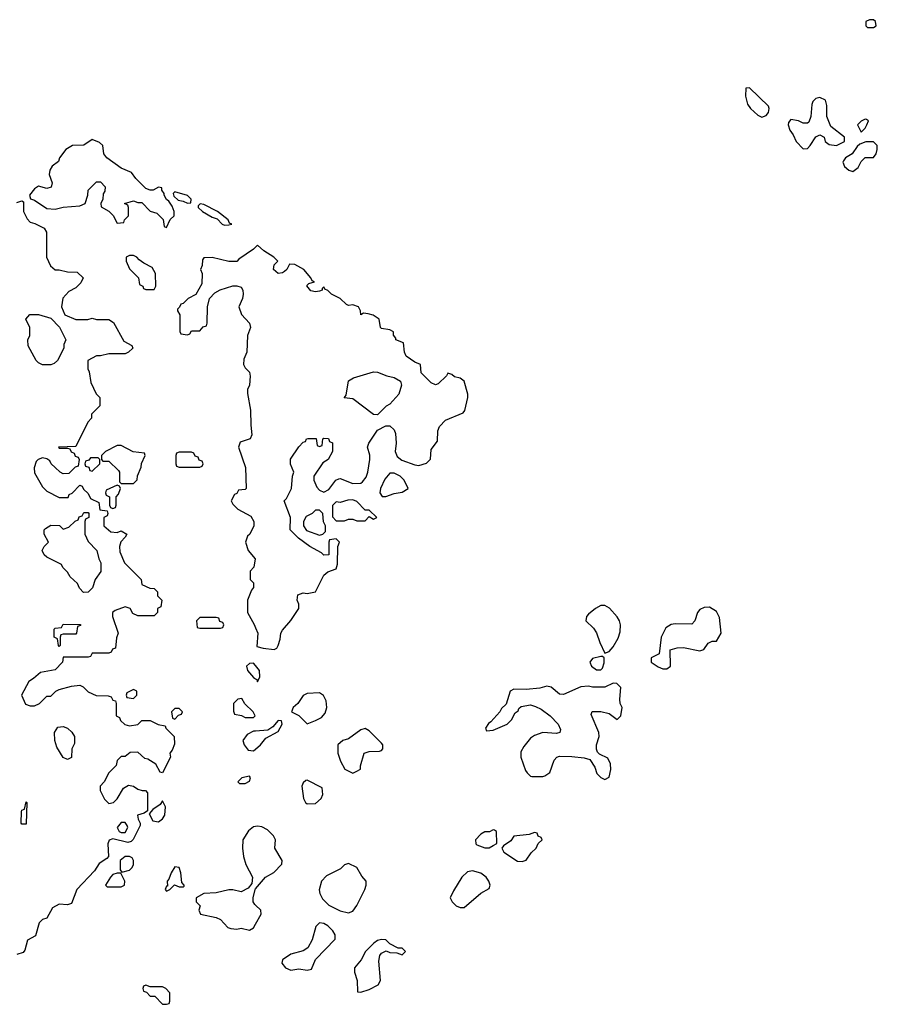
# Model space of a CAD drawing. Header units: inches. Extents: x 2380249 to 2585472, y 382747 to 546448.
# Tile 372 of 626: x 2498859 to 2503008, y 450054 to 454819. Entities that reach past the tile are written whole.
import ezdxf

# ---------------------------------------------------------------- set-up
doc = ezdxf.new("R2010")
doc.units = ezdxf.units.IN
doc.header["$MEASUREMENT"] = 0
doc.layers.add('C4495', color=7, linetype='Continuous')
doc.layers.add('C5405', color=7, linetype='Continuous')

msp = doc.modelspace()

# ---------------------------------------------------------------- linework, layer by layer
at = {"layer": 'C4495', "color": 4}
for points, elevation in [([(2499210, 454239), (2499170, 454212.3), (2499114, 454210), (2499082, 454190), (2499052, 454150), (2499047.1, 454132.9), (2499016, 454110), (2499004, 454090), (2499001, 454070), (2499016, 454030), (2499010.7, 454009.3), (2498990, 454002), (2498950, 454012.7), (2498930, 454001.2), (2498906.8, 453970), (2498911.3, 453951.3), (2498930, 453946), (2498990, 453904.7), (2499030, 453902), (2499068.7, 453911.3), (2499150, 453918), (2499175.3, 453930), (2499188.7, 453970), (2499190, 453994), (2499230, 454034), (2499250, 454034), (2499272, 454010), (2499271.6, 453988.4), (2499263.6, 453976.4), (2499262, 453950), (2499252, 453930), (2499252.7, 453912.7), (2499290, 453892), (2499311.3, 453871.3), (2499330, 453834), (2499362, 453838), (2499366, 453850), (2499386, 453870), (2499386, 453910), (2499382, 453922), (2499366, 453930), (2499410, 453942), (2499430, 453934), (2499450, 453934), (2499490, 453892), (2499522, 453882), (2499552.7, 453852.7), (2499558, 453818), (2499570, 453814), (2499587.3, 453852.7), (2499606, 453870), (2499606, 453890), (2499596.4, 453916.4), (2499580.4, 453940.4), (2499569.1, 453949.1), (2499558, 453970), (2499558, 453978), (2499546, 453994), (2499546, 454006), (2499530, 454008), (2499505.4, 453994.6), (2499490, 453994), (2499470, 454002), (2499420.9, 454050), (2499399.1, 454079.1), (2499350, 454100.7), (2499281.2, 454150), (2499266, 454170), (2499261.2, 454210), (2499244.4, 454224.4)], 48), ([(2499610, 453986), (2499602, 453978), (2499604.7, 453964.7), (2499625.4, 453945.4), (2499650, 453941), (2499670, 453931.3), (2499687.3, 453932.7), (2499688.7, 453950), (2499670, 453968.7)], 48), ([(2499732, 453928), (2499722, 453918), (2499722, 453910), (2499742.8, 453890), (2499790, 453863), (2499814.8, 453854.8), (2499838, 453830), (2499850, 453824), (2499870, 453826), (2499886, 453830), (2499874.6, 453834.6), (2499868, 453850), (2499815.3, 453890), (2499750, 453925.2)], 48), ([(2499410, 453678), (2499390, 453678), (2499374, 453670), (2499374, 453650), (2499390, 453614), (2499434, 453570), (2499438, 453538), (2499454, 453530), (2499458, 453518), (2499470, 453514), (2499510, 453514), (2499518, 453530), (2499515.3, 453590), (2499500.4, 453620.4), (2499460.2, 453640.2), (2499436.4, 453656.4), (2499426, 453670)], 48), ([(2499010, 453148.7), (2498969.1, 453149.1), (2498950, 453158), (2498938, 453170), (2498900.4, 453240.4), (2498898, 453270), (2498908, 453290), (2498908, 453330), (2498888, 453370), (2498908.4, 453391.6), (2498950, 453392), (2499010, 453374), (2499051.3, 453331.3), (2499082, 453270), (2499072.7, 453247.3), (2499072, 453230), (2499042, 453170), (2499025.4, 453154.6)], 48), ([(2499350, 452758), (2499330, 452758), (2499274, 452730), (2499254, 452710), (2499254, 452690), (2499262, 452682), (2499290, 452682), (2499336.9, 452636.9), (2499342, 452630), (2499342, 452582), (2499350, 452574), (2499410, 452574), (2499427.3, 452592.7), (2499428.4, 452611.6), (2499447.3, 452652.7), (2499448.4, 452671.6), (2499466, 452710), (2499462, 452722), (2499408.4, 452728.4)], 48), ([(2499690, 452726), (2499630, 452726), (2499618, 452722), (2499614, 452710), (2499614, 452670), (2499618, 452658), (2499630, 452654), (2499730, 452654), (2499742, 452658), (2499746, 452670), (2499742, 452682), (2499727.3, 452687.3), (2499722, 452702), (2499707.3, 452707.3), (2499702, 452722)], 48), ([(2499238, 452698), (2499202, 452698), (2499192.7, 452687.3), (2499178, 452682), (2499174, 452670), (2499178, 452658), (2499192.7, 452652.7), (2499198, 452638), (2499210, 452634), (2499246, 452670), (2499246, 452690)], 48), ([(2499330, 452566), (2499278, 452542), (2499274, 452530), (2499278, 452518), (2499294, 452510), (2499294, 452470), (2499298, 452458), (2499310, 452454), (2499322, 452458), (2499326, 452470), (2499326, 452510), (2499336.4, 452523.6), (2499346, 452550), (2499342, 452562)], 48), ([(2499167.3, 452047.3), (2499148, 452068), (2499138, 452090), (2499103.1, 452123.1), (2499090, 452146), (2499067.3, 452167.3), (2499062, 452182), (2498990, 452218), (2498978, 452230), (2498968, 452250), (2498978, 452270), (2498998, 452290), (2498978, 452330), (2498978, 452350), (2498983.1, 452356.9), (2499010, 452372), (2499051.6, 452371.6), (2499070, 452354), (2499096.4, 452363.6), (2499127.3, 452392.7), (2499142, 452398), (2499147.3, 452412.7), (2499162, 452418), (2499170, 452434), (2499190, 452434), (2499194, 452430), (2499194, 452410), (2499178, 452402), (2499174, 452390), (2499174, 452330), (2499190, 452294), (2499232, 452250), (2499242, 452210), (2499252, 452190), (2499251.6, 452148.4), (2499224.7, 452110), (2499211, 452069), (2499190, 452048)], 48), ([(2499810, 451926), (2499730, 451926), (2499714, 451910), (2499718, 451878), (2499730, 451874), (2499830, 451874), (2499842, 451878), (2499846, 451890), (2499842, 451902), (2499827.3, 451907.3), (2499822, 451922)], 48), ([(2499050, 451786), (2499046, 451790), (2499042, 451822), (2499026, 451830), (2499026, 451870), (2499030, 451874), (2499062, 451878), (2499070, 451894), (2499152.7, 451892.7), (2499152.7, 451887.3), (2499138, 451882), (2499134, 451850), (2499130, 451846), (2499070, 451846), (2499058, 451842), (2499054, 451830), (2499054, 451790)], 48), ([(2499410, 451578), (2499378, 451562), (2499374, 451550), (2499378, 451538), (2499410, 451534), (2499426, 451550), (2499426, 451570)], 48), ([(2499934, 451534), (2499914, 451530), (2499894, 451510), (2499892.7, 451472.7), (2499898, 451458), (2499931.6, 451451.6), (2499950, 451442), (2499990, 451442), (2499998, 451450), (2499988, 451470), (2499948.7, 451508.7)], 48), ([(2499630, 451486), (2499610, 451486), (2499594, 451470), (2499598, 451438), (2499610, 451434), (2499627.3, 451452.7), (2499642, 451458), (2499646, 451470)], 48), ([(2499090, 451238), (2499070, 451248), (2499038, 451298), (2499028.7, 451330), (2499028, 451370), (2499044, 451396), (2499070, 451398), (2499090.9, 451390.9), (2499111.1, 451371.1), (2499124.7, 451350), (2499123.6, 451316.4), (2499112, 451290), (2499110, 451248)], 48), ([(2499970, 451158), (2499934, 451150), (2499914, 451130), (2499922, 451122), (2499950, 451122), (2499970, 451134), (2499975.3, 451150)], 48), ([(2498870, 450926), (2498866, 450930), (2498867.3, 450987.3), (2498870, 450994), (2498882, 450998), (2498890, 451034), (2498894, 451030), (2498890, 450926)], 48), ([(2499550, 451038), (2499538.5, 451021.5), (2499503.4, 450996.6), (2499484.7, 450975.3), (2499502.5, 450942.5), (2499530, 450937.3), (2499550, 450951), (2499560.9, 450970), (2499564, 451010)], 48), ([(2499350, 450933.6), (2499330.4, 450910), (2499340.4, 450890), (2499350, 450884.7), (2499370, 450885.3), (2499382, 450910), (2499379.2, 450919.2), (2499370, 450933.3)], 52), ([(2499390, 450769.3), (2499370, 450769.3), (2499344.9, 450750), (2499344.7, 450704.7), (2499352.7, 450692.7), (2499390, 450702.8), (2499403.7, 450716.3), (2499409.3, 450730), (2499409.3, 450750), (2499402.7, 450762.7)], 48), ([(2499330, 450688.7), (2499310, 450682), (2499298, 450670), (2499274, 450630), (2499282, 450622), (2499350, 450622), (2499366, 450630), (2499368, 450650), (2499348, 450688)], 48), ([(2499610, 450719), (2499591, 450690), (2499581, 450659), (2499572, 450650), (2499574, 450626), (2499570, 450626), (2499562, 450610), (2499570, 450602), (2499586, 450610), (2499608.4, 450631.6), (2499630, 450622), (2499650, 450622), (2499654, 450626), (2499655.3, 450630), (2499644, 450644), (2499639.3, 450690), (2499630, 450715.3)], 48), ([(2499470, 450146), (2499458, 450142), (2499454, 450130), (2499458, 450118), (2499472.7, 450112.7), (2499490, 450094), (2499512.7, 450092.7), (2499550, 450054), (2499570, 450054), (2499582, 450058), (2499586, 450070), (2499586, 450110), (2499566, 450130), (2499550, 450138), (2499490, 450138)], 48)]:
    msp.add_lwpolyline(points, close=True, dxfattribs=dict(at, elevation=elevation))
at = {"layer": 'C4495', "color": 4, "elevation": 48}
for points in [[(2498844.9, 453935.1), (2498870, 453942), (2498877.2, 453937.2), (2498877.2, 453890), (2498894.8, 453854.8), (2498910, 453839), (2498932.9, 453832.9), (2498978, 453810), (2498988, 453790), (2498988, 453670), (2499007.3, 453627.3), (2499030, 453608), (2499050, 453608), (2499090, 453598), (2499136.4, 453596.4), (2499166, 453570), (2499154.6, 453545.4), (2499130, 453522), (2499096.4, 453503.6), (2499068.4, 453471.6), (2499062, 453430), (2499078, 453390), (2499130, 453368), (2499188.4, 453368.4), (2499210, 453375.3), (2499230, 453368.7), (2499290, 453368), (2499313.6, 453353.6), (2499363.1, 453263.1), (2499402, 453242), (2499406, 453230), (2499386, 453210), (2499370, 453202), (2499290, 453202), (2499250, 453192), (2499230, 453192), (2499188, 453170), (2499188, 453130), (2499194.6, 453114.6), (2499203.1, 453063.1), (2499228.4, 453008.4), (2499246, 452990), (2499246, 452950), (2499206, 452910), (2499206, 452890), (2499188.4, 452871.6), (2499130, 452754), (2499046, 452750), (2499050, 452746), (2499090, 452746), (2499102, 452742), (2499107.3, 452727.3), (2499122, 452722), (2499127.3, 452707.3), (2499142, 452702), (2499146, 452690), (2499142, 452658), (2499127.3, 452652.7), (2499096.4, 452623.6), (2499070, 452622), (2499054, 452630), (2499030, 452652), (2499012, 452670), (2499004.7, 452684.7), (2498990, 452694), (2498970, 452698), (2498949.1, 452690.9), (2498939, 452681), (2498929, 452650), (2498930, 452626), (2498970, 452558), (2498990, 452538), (2499050, 452506), (2499092.7, 452507.3), (2499098, 452522), (2499112.7, 452527.3), (2499150, 452566), (2499162, 452562), (2499167.3, 452547.3), (2499190, 452526), (2499202, 452502), (2499242, 452482), (2499247.3, 452447.3), (2499282, 452442), (2499286, 452430), (2499282, 452418), (2499266, 452410), (2499266, 452370), (2499300.4, 452340.4), (2499330, 452338), (2499350, 452346), (2499378, 452330), (2499370, 452314), (2499348.4, 452291.6), (2499342, 452270), (2499343.1, 452243.1), (2499366, 452190), (2499446, 452110), (2499450, 452086), (2499488.4, 452068.4), (2499510, 452066), (2499526, 452050), (2499526, 452030), (2499546, 452010), (2499542, 451978), (2499526, 451970), (2499526, 451950), (2499510, 451934), (2499430, 451934), (2499406, 451946), (2499394, 451970), (2499370, 451978), (2499320.2, 451959.8), (2499308, 451950), (2499308, 451930), (2499335.3, 451850), (2499327.3, 451827.3), (2499322, 451778), (2499307.3, 451772.7), (2499302, 451758), (2499290, 451754), (2499210, 451754), (2499202, 451738), (2499190, 451734), (2499070, 451734), (2499066, 451710), (2499030, 451672), (2498960.4, 451659.6), (2498926, 451630), (2498903.1, 451616.9), (2498868, 451550), (2498887.3, 451507.3), (2498910, 451498), (2498930, 451498), (2498954, 451510), (2498990, 451546), (2499010, 451546), (2499034, 451570), (2499050, 451578), (2499110, 451594), (2499150, 451598), (2499166, 451590), (2499190, 451566), (2499228.4, 451548.4), (2499287.3, 451547.3), (2499302, 451542), (2499310, 451526), (2499322, 451522), (2499326, 451510), (2499326, 451450), (2499342, 451442), (2499347.3, 451427.3), (2499368.4, 451408.4), (2499390, 451402), (2499430, 451408), (2499450, 451428), (2499490, 451428), (2499528.4, 451408.4), (2499562, 451402), (2499566, 451390), (2499606, 451350), (2499607.3, 451312.7), (2499596.4, 451283.6), (2499586, 451270), (2499588, 451250), (2499550, 451174), (2499538, 451178), (2499516.9, 451216.9), (2499479.6, 451239.6), (2499463.6, 451243.6), (2499430, 451274), (2499392.7, 451272.7), (2499370, 451254), (2499350, 451254), (2499330, 451234), (2499326, 451210), (2499290, 451174), (2499268, 451130), (2499248.7, 451110), (2499248.4, 451088.4), (2499270, 451046), (2499290, 451026), (2499312, 451030), (2499330, 451048), (2499360.7, 451099.3), (2499384.7, 451115.3), (2499410, 451109), (2499430, 451095.3), (2499452, 451088), (2499468, 451088), (2499478, 451078), (2499478, 450990), (2499461.5, 450978.5), (2499429.2, 450970), (2499432.3, 450950), (2499442, 450930), (2499441.2, 450918.8), (2499408.2, 450851.8), (2499398.3, 450841.7), (2499382.5, 450837.5), (2499310, 450855.6), (2499291.6, 450848.4), (2499285.6, 450830), (2499289.4, 450770), (2499280.7, 450759.3), (2499244, 450736), (2499220.1, 450699.9), (2499135.3, 450610), (2499110, 450542), (2499090, 450534.8), (2499050, 450539.1), (2499018.4, 450521.6), (2498990, 450471.3), (2498970, 450464.7), (2498952.5, 450447.5), (2498934.8, 450385.2), (2498896, 450364), (2498883.2, 450316.8), (2498875.1, 450304.9), (2498844.5, 450295.5)], [(2500000, 453718.1), (2499990.9, 453709.1), (2499919.6, 453660.4), (2499910, 453648.7), (2499870, 453648), (2499790, 453668), (2499750, 453666), (2499743.6, 453656.4), (2499742, 453630), (2499734, 453610), (2499742, 453590), (2499739.6, 453540.4), (2499711.1, 453488.9), (2499674, 453470), (2499650, 453446), (2499638, 453442), (2499632.7, 453427.3), (2499622, 453418), (2499622, 453410), (2499634, 453390), (2499634, 453310), (2499638, 453298), (2499670, 453294), (2499682, 453298), (2499690, 453314), (2499730, 453314), (2499747.3, 453332.7), (2499762, 453338), (2499766, 453350), (2499768, 453430), (2499778, 453470), (2499803.1, 453496.9), (2499828.4, 453511.6), (2499890, 453531.3), (2499910, 453531.3), (2499930, 453524.7), (2499938.8, 453510), (2499940.7, 453490), (2499936.3, 453470), (2499919.1, 453430), (2499932.4, 453392.4), (2499971, 453350), (2499976, 453330), (2499961, 453290), (2499958, 453210), (2499943.6, 453176.4), (2499942, 453150), (2499950, 453134), (2499970, 453114), (2499974.4, 453094.4), (2499970.6, 453050.6), (2499961, 453030), (2499961, 453010), (2499976.3, 452930), (2499976.8, 452856.8), (2499982, 452810), (2499974, 452790), (2499926, 452774), (2499918, 452750), (2499951.1, 452651.1), (2499954, 452550), (2499950, 452546), (2499918, 452542), (2499910, 452526), (2499898, 452522), (2499882, 452490), (2499890, 452474), (2499914, 452450), (2499976.9, 452416.9), (2499991.1, 452391.1), (2499991.1, 452368.9), (2499972, 452330), (2499961, 452319), (2499951.3, 452290), (2499964.7, 452250), (2499998, 452210), (2499992, 452170), (2499974, 452150), (2499974, 452110), (2499990, 452094), (2499990.7, 452070.7), (2499981, 452059), (2499961, 452010), (2499961, 451950), (2499992.8, 451892.8), (2500000, 451875.4)], [(2500000, 451693.1), (2499990, 451705.2), (2499970, 451704), (2499956, 451690), (2499960.7, 451670), (2499990, 451636), (2500000, 451629.7)], [(2500000, 451376.1), (2499990, 451375.3), (2499959.8, 451360.2), (2499938, 451330), (2499944.7, 451310), (2499964.5, 451284.5), (2499990, 451281), (2500000, 451289.5)], [(2500000, 450914.3), (2499990, 450912.7), (2499966.2, 450893.8), (2499938.8, 450850), (2499936.3, 450810), (2499942, 450770), (2499953, 450730), (2499986, 450670), (2499982, 450638), (2499964.7, 450615.3), (2499930, 450599), (2499890, 450608.7), (2499870, 450608.7), (2499810, 450592.7), (2499750.5, 450589.5), (2499712, 450570), (2499712, 450550), (2499732, 450530), (2499726, 450510), (2499734, 450490), (2499810, 450474.4), (2499830, 450463.8), (2499866.5, 450426.5), (2499880.9, 450420.9), (2499910, 450418.4), (2499930, 450422), (2499970, 450412), (2499990, 450424.7), (2500000, 450441.9)], [(2500000, 450533.2), (2499996.4, 450536.4), (2499988, 450550), (2499988, 450570), (2499998, 450610), (2500000, 450612.4)]]:
    msp.add_lwpolyline(points, dxfattribs=at)
at = {"layer": 'C5405', "color": 4, "elevation": 48}
for points in [[(2502990, 454819), (2502970, 454819), (2502952, 454810), (2502952, 454790), (2502961, 454781), (2502990, 454781), (2503002, 454790), (2502999, 454810)], [(2502390, 454488.7), (2502372.7, 454487.3), (2502370.9, 454449.1), (2502380.7, 454410), (2502394, 454390), (2502430, 454356.3), (2502450, 454348), (2502470, 454356), (2502481.2, 454370), (2502485.2, 454390), (2502481.2, 454401.2)], [(2502730, 454442), (2502710, 454438), (2502696.9, 454423.1), (2502691, 454409), (2502686.8, 454350), (2502676.3, 454323.7), (2502670, 454319), (2502650, 454319), (2502626, 454330), (2502590, 454335.3), (2502578, 454322), (2502576, 454310), (2502584.5, 454284.5), (2502601, 454261), (2502614.8, 454230), (2502650, 454194.8), (2502670, 454196), (2502684, 454210), (2502710, 454251.3), (2502730, 454261), (2502750.7, 454250.7), (2502756, 454230), (2502774.4, 454214.4), (2502810, 454210.8), (2502848.7, 454230), (2502849, 454250), (2502782.7, 454302.7), (2502764, 454350), (2502763.1, 454403.1), (2502758, 454430)], [(2502950, 454338), (2502930, 454328), (2502912, 454310), (2502930, 454274), (2502950, 454294), (2502958, 454310), (2502966, 454330), (2502956.4, 454336.4)], [(2502990, 454228), (2502952.7, 454227.3), (2502923.6, 454216.4), (2502910, 454206), (2502886, 454170), (2502854.8, 454150), (2502844.1, 454135.9), (2502840.7, 454130), (2502848.7, 454108.7), (2502870, 454090.7), (2502890, 454084.9), (2502916.1, 454103.9), (2502930, 454132), (2502948.7, 454151.3), (2502990, 454152), (2503002, 454170), (2503008, 454190), (2503008, 454210)], [(2500590, 452906), (2500570, 452908), (2500470, 452984), (2500428.4, 452988.4), (2500438, 453002), (2500449.2, 453070.8), (2500473.6, 453086.4), (2500570, 453114.8), (2500590, 453114), (2500635.2, 453095.2), (2500670, 453086.8), (2500701, 453070), (2500706, 453050), (2500693.7, 453006.3), (2500650, 452958), (2500631.6, 452948.4)], [(2500670, 452625.2), (2500650, 452624), (2500625.2, 452594.8), (2500604.7, 452550), (2500602, 452530), (2500612, 452512), (2500630, 452511.3), (2500670, 452526), (2500710, 452532), (2500738, 452550), (2500719, 452590), (2500699, 452610)], [(2500470, 452495.3), (2500446.4, 452493.6), (2500410, 452482), (2500390, 452486), (2500372.7, 452467.3), (2500372.7, 452412.7), (2500390, 452394), (2500430, 452394), (2500450, 452402), (2500470, 452402), (2500490, 452394), (2500530, 452394), (2500550, 452414), (2500570, 452402), (2500586, 452410), (2500550, 452446), (2500530, 452446), (2500490, 452488)], [(2500310, 452446), (2500290, 452446), (2500274, 452430), (2500245.4, 452414.6), (2500232, 452390), (2500232, 452370), (2500246.4, 452346.4), (2500310, 452324.7), (2500326, 452330), (2500338, 452342), (2500338, 452370), (2500328.9, 452388.9), (2500326, 452430)], [(2501690, 451984), (2501670, 451984), (2501644.7, 451970), (2501610, 451942), (2501601, 451930), (2501598, 451910), (2501634.2, 451874.2), (2501650, 451851), (2501665.5, 451805.5), (2501690, 451754), (2501710, 451762), (2501730, 451784.7), (2501754.5, 451825.5), (2501764.1, 451855.9), (2501766, 451890), (2501761.2, 451910), (2501749.5, 451929.5), (2501711.7, 451971.7)], [(2502195.5, 451975.5), (2502170, 451974), (2502150, 451964), (2502138.8, 451950), (2502126, 451910), (2502110, 451894), (2502030, 451896), (2502010, 451892.7), (2501984.7, 451875.3), (2501962.8, 451830), (2501952, 451750), (2501914, 451730), (2501914, 451710), (2501947.1, 451687.1), (2501970, 451678), (2501990, 451678), (2502008, 451690), (2502006, 451770), (2502040.2, 451779.8), (2502070, 451780.7), (2502150, 451764.7), (2502169, 451771), (2502190, 451802), (2502208.9, 451811.1), (2502230, 451812), (2502253.2, 451850), (2502245.2, 451925.2), (2502230, 451955.3)], [(2501678, 451738), (2501670, 451738), (2501630, 451728), (2501618, 451710), (2501626, 451690), (2501650, 451672), (2501670, 451672), (2501679, 451681), (2501687.3, 451707.3), (2501686, 451730)], [(2501730, 451608), (2501690, 451588.7), (2501630, 451589), (2501610, 451593.2), (2501574, 451590), (2501490, 451554), (2501470, 451555.3), (2501430, 451588.7), (2501410, 451594), (2501375.5, 451584.5), (2501310, 451577), (2501250, 451579), (2501232, 451570), (2501212.7, 451507.3), (2501190, 451486), (2501182, 451470), (2501138.8, 451421.2), (2501127.1, 451412.9), (2501112, 451390), (2501118, 451378), (2501150, 451381), (2501218, 451410), (2501238, 451430), (2501255.3, 451464.7), (2501270, 451474), (2501274, 451486), (2501285.2, 451494.8), (2501330, 451504), (2501355.2, 451495.2), (2501382, 451482), (2501426, 451450), (2501464.7, 451410), (2501476, 451384), (2501472, 451370), (2501455.3, 451364.7), (2501390, 451368.7), (2501350, 451355.3), (2501330, 451342), (2501298.5, 451301.5), (2501283.8, 451276.2), (2501283, 451250), (2501305.5, 451185.5), (2501313.7, 451173.7), (2501330, 451158), (2501336.9, 451156.9), (2501390, 451156), (2501400.2, 451159.8), (2501424, 451176), (2501445.2, 451234.8), (2501458, 451250), (2501470, 451254.8), (2501530, 451254), (2501590, 451246.8), (2501618, 451238), (2501642, 451202), (2501651.1, 451171.1), (2501670, 451152), (2501690, 451142), (2501710, 451154), (2501719, 451190), (2501718, 451218), (2501704.7, 451244.7), (2501664.7, 451264.7), (2501654.6, 451274.6), (2501648.9, 451288.9), (2501649.2, 451310), (2501662.7, 451350), (2501660.9, 451370), (2501624, 451456), (2501629.2, 451470.8), (2501670.9, 451470.9), (2501710, 451461), (2501750, 451432), (2501768, 451450), (2501774, 451490), (2501764, 451510), (2501762, 451530), (2501767.3, 451587.3), (2501747.3, 451607.3)], [(2500310, 451562), (2500250, 451558), (2500230, 451548), (2500204.7, 451510), (2500182, 451490), (2500174, 451470), (2500210, 451452), (2500250, 451411.3), (2500290, 451426.8), (2500318.4, 451441.6), (2500337.5, 451462.5), (2500345.2, 451490), (2500342, 451522), (2500329.1, 451549.1)], [(2500530, 451388.7), (2500510, 451382), (2500450, 451339), (2500422, 451330), (2500398, 451310), (2500398, 451270), (2500411.1, 451231.1), (2500431.6, 451191.6), (2500470, 451172), (2500490, 451182), (2500507.3, 451192.7), (2500507.3, 451207.3), (2500526, 451270), (2500550, 451278), (2500600.4, 451279.6), (2500610, 451282), (2500615.3, 451290), (2500615.3, 451310), (2500610, 451318), (2500550, 451378)], [(2500250, 451138), (2500243.6, 451136.4), (2500230, 451126), (2500224.7, 451110), (2500232, 451050), (2500242, 451030), (2500250, 451024.7), (2500290, 451026), (2500318, 451050), (2500326, 451070), (2500322, 451102)], [(2501150, 450898), (2501132, 450888), (2501110, 450888), (2501090, 450878), (2501064.7, 450850), (2501066, 450830), (2501070, 450826), (2501110, 450811.3), (2501130, 450812), (2501150, 450822), (2501167.3, 450832.7), (2501166, 450890), (2501156.4, 450896.4)], [(2501350, 450886), (2501323.6, 450876.4), (2501250, 450868), (2501234.4, 450845.6), (2501199.6, 450820.4), (2501192, 450810), (2501202, 450790), (2501266.8, 450746.8), (2501290, 450744.7), (2501310, 450752), (2501333.6, 450786.4), (2501358, 450810), (2501367.3, 450832.7), (2501386, 450850), (2501382, 450862), (2501367.3, 450867.3), (2501362, 450882)], [(2500450, 450735.3), (2500430, 450728.7), (2500410.6, 450709.4), (2500343.9, 450676.1), (2500319.1, 450650), (2500307.5, 450607.5), (2500310.8, 450590), (2500324.5, 450564.5), (2500354.4, 450534.4), (2500410, 450506), (2500450, 450496), (2500470, 450504.7), (2500490, 450532), (2500528.7, 450610), (2500535.3, 450630), (2500535.3, 450650), (2500514.6, 450674.6), (2500490, 450715.3)], [(2501050, 450699.3), (2501024.9, 450695.1), (2500998, 450670), (2500956.9, 450603.1), (2500942, 450570), (2500952, 450550), (2500971.1, 450531.1), (2500990, 450522), (2501010, 450522), (2501090, 450591.3), (2501130, 450614), (2501135.3, 450630), (2501128.7, 450650), (2501115.3, 450670), (2501089.4, 450689.4)], [(2500310, 450449), (2500291, 450430), (2500274.2, 450365.8), (2500252.7, 450327.3), (2500230, 450312.7), (2500170, 450297.2), (2500131, 450270), (2500126.4, 450253.6), (2500144.7, 450230), (2500170, 450219.1), (2500210, 450226), (2500250, 450218.8), (2500270, 450224.7), (2500289.5, 450270.5), (2500385.2, 450370), (2500385.2, 450390), (2500373.2, 450410), (2500350, 450433.2), (2500330, 450445.2)], [(2500610, 450368), (2500590, 450362), (2500572, 450350), (2500531.3, 450310), (2500510.7, 450269.3), (2500478, 450230), (2500478, 450210), (2500491.3, 450170), (2500494, 450114), (2500510, 450112), (2500550, 450126), (2500592.5, 450147.5), (2500604, 450170), (2500596.5, 450263.5), (2500602, 450290), (2500610, 450302), (2500632, 450312), (2500650, 450304.7), (2500683.6, 450303.6), (2500710, 450294), (2500726, 450310), (2500710, 450326), (2500690, 450326), (2500650, 450346), (2500630, 450366)]]:
    msp.add_lwpolyline(points, close=True, dxfattribs=at)
for points in [[(2500000, 451875.4), (2500010.5, 451850), (2500006.4, 451786.4), (2500037.3, 451777.3), (2500090, 451771), (2500103.1, 451776.9), (2500109, 451790), (2500119.3, 451820.7), (2500122.7, 451850), (2500130, 451864.7), (2500170, 451910.7), (2500209.4, 451970), (2500209.3, 451990), (2500201.2, 452010), (2500204.1, 452035.9), (2500230, 452046), (2500250, 452042.8), (2500289.3, 452050.7), (2500329.6, 452130.4), (2500350, 452146.8), (2500390, 452162), (2500396.5, 452183.5), (2500398, 452270), (2500406, 452290), (2500390, 452306), (2500358, 452302), (2500354, 452290), (2500354, 452230), (2500330, 452228), (2500319, 452239), (2500262, 452270), (2500208, 452310), (2500168, 452350), (2500168.7, 452410), (2500138, 452490), (2500150, 452502), (2500174, 452550), (2500178, 452610), (2500186, 452630), (2500168.4, 452668.4), (2500168.4, 452691.6), (2500208.9, 452751.1), (2500230, 452774), (2500242, 452778), (2500246, 452790), (2500252.7, 452792.7), (2500292.7, 452792.7), (2500298, 452758), (2500310, 452754), (2500322, 452758), (2500326, 452790), (2500330, 452794), (2500352.7, 452792.7), (2500358, 452778), (2500371.6, 452771.6), (2500372, 452730), (2500351.3, 452690), (2500325.4, 452674.6), (2500282, 452610), (2500282, 452590), (2500296.9, 452556.9), (2500310, 452542), (2500330, 452532), (2500354.6, 452545.4), (2500388, 452590), (2500403.1, 452596.9), (2500410, 452598), (2500470, 452574.8), (2500510, 452576), (2500518, 452582), (2500534.5, 452605.5), (2500542.7, 452630), (2500553.2, 452690), (2500552.3, 452712.3), (2500542, 452750), (2500548.7, 452770), (2500590, 452832), (2500630, 452854), (2500650, 452854), (2500670, 452834), (2500676.9, 452816.9), (2500681, 452770), (2500676, 452730), (2500684.9, 452704.9), (2500708, 452688), (2500770, 452665.5), (2500790, 452662), (2500827.5, 452672.5), (2500847.2, 452692.8), (2500850, 452738.8), (2500880.1, 452779.9), (2500882.7, 452830), (2500889.3, 452850.7), (2500919.5, 452880.5), (2501004.1, 452915.9), (2501012, 452928), (2501026.6, 452990), (2501026.3, 453006.3), (2501009.3, 453069.3), (2500990, 453084), (2500962, 453090), (2500950, 453102), (2500930, 453108), (2500924, 453096), (2500884, 453056), (2500870, 453052.7), (2500850, 453061.2), (2500802, 453110), (2500798, 453150), (2500770, 453162), (2500729.3, 453190), (2500720.9, 453210), (2500715.3, 453255.3), (2500678, 453270), (2500678, 453278), (2500668, 453292), (2500668, 453308), (2500650, 453318), (2500610, 453325.2), (2500605.2, 453330), (2500598, 453370), (2500569.2, 453389.2), (2500544.7, 453395.3), (2500522, 453398), (2500508.7, 453390), (2500508, 453410), (2500498, 453430), (2500470, 453439), (2500450, 453435.3), (2500440.2, 453440.2), (2500409.3, 453469.3), (2500368, 453490), (2500349, 453509), (2500334.6, 453514.6), (2500330, 453526), (2500322, 453518), (2500322, 453510), (2500310, 453505.2), (2500290, 453502.7), (2500267.5, 453507.5), (2500248.9, 453531.1), (2500250, 453534), (2500258, 453542), (2500286, 453550), (2500274.6, 453554.6), (2500268, 453570), (2500234, 453610), (2500190, 453634), (2500163.6, 453636.4), (2500151.3, 453610), (2500139.9, 453600.1), (2500130, 453593.2), (2500108.7, 453590), (2500086.6, 453610), (2500090, 453632), (2500108, 453650), (2500088.7, 453670), (2500040.2, 453700.2), (2500010, 453728), (2500000, 453718.1)], [(2500000, 451629.7), (2500006, 451626), (2500010, 451614), (2500020.4, 451639.6), (2500019, 451670), (2500000, 451693.1)], [(2500000, 451289.5), (2500024, 451310), (2500050, 451342), (2500110, 451374), (2500128, 451410), (2500126, 451426), (2500110, 451428), (2500083.6, 451396.4), (2500059.6, 451380.4), (2500000, 451376.1)], [(2500000, 450612.4), (2500048, 450670), (2500088.7, 450691.3), (2500127.3, 450732.7), (2500128, 450750), (2500094, 450810), (2500096, 450850), (2500086.6, 450870), (2500058, 450898), (2500030, 450912.3), (2500010, 450916), (2500000, 450914.3)], [(2500000, 450441.9), (2500028, 450490), (2500026, 450510), (2500000, 450533.2)]]:
    msp.add_lwpolyline(points, dxfattribs=at)

doc.saveas('drawing.dxf')
